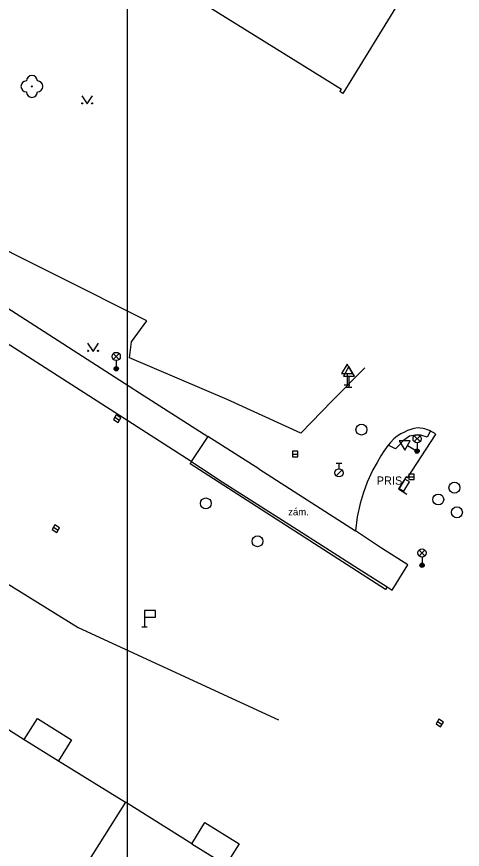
# Model space of a CAD drawing. Extents: x -598341 to -594502, y -1162301 to -1161406.
# Drawn here: x -594544 to -594503.3, y -1161636.7 to -1161560.7 of the extents above; entities that cross this region are included whole.
import ezdxf

# ---------------------------------------------------------------- set-up
doc = ezdxf.new("R2010")
doc.units = 0
for name, color, linetype in [('OKRAJ', 7, 'Continuous'), ('Vrstva 10', 7, 'Continuous'), ('Vrstva 11', 7, 'Continuous'), ('Vrstva 22', 7, 'Continuous'), ('Vrstva 24', 7, 'Continuous'), ('Vrstva 27', 7, 'Continuous'), ('Vrstva 28', 7, 'Continuous'), ('Vrstva 33', 7, 'Continuous'), ('Vrstva 34', 7, 'Continuous'), ('Vrstva 36', 7, 'Continuous'), ('Vrstva 40', 7, 'Continuous'), ('Vrstva 41', 7, 'Continuous'), ('Vrstva 5', 7, 'Continuous'), ('Vrstva 7', 7, 'Continuous')]:
    doc.layers.add(name, color=color, linetype=linetype)

msp = doc.modelspace()

# ---------------------------------------------------------------- linework, layer by layer
at = {"layer": 'OKRAJ'}
msp.add_line((-594533.893, -1161428.479), (-594533.893, -1161998.719), dxfattribs=at)
at = {"layer": 'Vrstva 10'}
for points in [[(-594528.05, -1161601.28), (-594535.02, -1161596.81), (-594567.19, -1161576.21)], [(-594506.22, -1161598.49), (-594506.4, -1161598.41), (-594506.57, -1161598.35), (-594506.73, -1161598.3), (-594506.88, -1161598.26), (-594507.14, -1161598.23), (-594507.32, -1161598.21), (-594507.73, -1161598.28), (-594508, -1161598.36), (-594508.31, -1161598.46), (-594508.59, -1161598.59), (-594508.91, -1161598.75), (-594509.24, -1161598.98), (-594509.55, -1161599.22), (-594509.87, -1161599.55), (-594510.07, -1161599.8)], [(-594526.53, -1161598.99), (-594528.05, -1161601.28)], [(-594521.87, -1161601.96), (-594526.53, -1161598.99)], [(-594508.3, -1161602.76), (-594505.74, -1161598.86), (-594505.71, -1161598.82)], [(-594505.71, -1161598.82), (-594505.85, -1161598.71), (-594505.97, -1161598.63), (-594506.14, -1161598.53), (-594506.22, -1161598.49)], [(-594510.07, -1161599.8), (-594510.46, -1161600.34), (-594510.73, -1161600.75)], [(-594510.73, -1161600.75), (-594511.09, -1161601.36), (-594511.47, -1161602.05), (-594511.99, -1161603.16), (-594512.37, -1161604.2), (-594512.63, -1161605.11), (-594512.89, -1161606.33), (-594513.05, -1161607.62)], [(-594510.67, -1161609.19), (-594513.05, -1161607.62)], [(-594508.27, -1161610.71), (-594510.67, -1161609.19)], [(-594509.7, -1161613.02), (-594508.27, -1161610.71)]]:
    msp.add_lwpolyline(points, dxfattribs=at)
at = {"layer": 'Vrstva 11'}
for p, q in [((-594566.8, -1161573.19), (-594533.3, -1161594.68)), ((-594577.54, -1161592.21), (-594538.38, -1161616.43)), ((-594533.3, -1161594.68), (-594533.11, -1161594.8)), ((-594533.11, -1161594.8), (-594526.53, -1161598.99)), ((-594521.87, -1161601.96), (-594513.05, -1161607.62)), ((-594538.38, -1161616.43), (-594520.09, -1161624.87)), ((-594543.29, -1161626.65), (-594540.16, -1161628.59)), ((-594528, -1161636.16), (-594524.89, -1161638.1))]:
    msp.add_line(p, q, dxfattribs=at)
for points in [[(-594532.12, -1161588.45), (-594548.57, -1161580.21), (-594557.32, -1161577.11), (-594564.61, -1161573.05), (-594572.94, -1161566.83), (-594542.12, -1161534.77)], [(-594506.22, -1161598.49), (-594506.51, -1161599.05), (-594507.09, -1161598.89), (-594507.59, -1161598.88), (-594508.12, -1161598.97), (-594508.67, -1161599.37), (-594509.04, -1161599.76), (-594509.4, -1161600.14), (-594510.07, -1161599.8)], [(-594510.17, -1161612.72), (-594510.32, -1161612.96), (-594528.14, -1161601.51), (-594528.01, -1161601.31)], [(-594528.05, -1161601.28), (-594528.01, -1161601.31)], [(-594528.01, -1161601.31), (-594526.41, -1161602.36), (-594525.56, -1161602.91), (-594518.73, -1161607.26), (-594512.81, -1161611.04), (-594510.17, -1161612.72)], [(-594508.3, -1161602.76), (-594508.43, -1161602.68), (-594509.14, -1161603.77), (-594508.37, -1161604.26)], [(-594510.17, -1161612.72), (-594509.7, -1161613.02)]]:
    msp.add_lwpolyline(points, dxfattribs=at)
at = {"layer": 'Vrstva 22'}
msp.add_circle((-594542.6, -1161567.05), 0.05, dxfattribs=at)
for centre, start, end in [((-594542.6, -1161566.55), 0, 180), ((-594543.1, -1161567.05), 90, 270), ((-594542.1, -1161567.05), 270, 90), ((-594542.6, -1161567.55), 180, 0)]:
    msp.add_arc(centre, 0.5, start, end, dxfattribs=at)
at = {"layer": 'Vrstva 24'}
msp.add_lwpolyline([(-594508.644, -1161603.997), (-594508.113, -1161603.15), (-594508.536, -1161602.884), (-594509.068, -1161603.731)], close=True, dxfattribs=at)
at = {"layer": 'Vrstva 27'}
for p, q in [((-594535.025, -1161597.243), (-594534.595, -1161597.497)), ((-594518.81, -1161600.6), (-594518.31, -1161600.6)), ((-594508.19, -1161602.68), (-594507.69, -1161602.68)), ((-594540.623, -1161607.28), (-594540.197, -1161607.54)), ((-594505.571, -1161625.006), (-594505.149, -1161625.274))]:
    msp.add_line(p, q, dxfattribs=at)
for points in [[(-594535.152, -1161597.458), (-594534.722, -1161597.712), (-594534.468, -1161597.282), (-594534.898, -1161597.028)], [(-594518.81, -1161600.85), (-594518.31, -1161600.85), (-594518.31, -1161600.35), (-594518.81, -1161600.35)], [(-594508.19, -1161602.93), (-594507.69, -1161602.93), (-594507.69, -1161602.43), (-594508.19, -1161602.43)], [(-594540.754, -1161607.493), (-594540.327, -1161607.754), (-594540.066, -1161607.327), (-594540.493, -1161607.066)], [(-594505.705, -1161625.218), (-594505.282, -1161625.485), (-594505.015, -1161625.062), (-594505.438, -1161624.795)]]:
    msp.add_lwpolyline(points, close=True, dxfattribs=at)
for centre in [(-594512.51, -1161598.37), (-594504.02, -1161603.67), (-594505.5, -1161604.75), (-594526.72, -1161605.11), (-594503.8, -1161605.92), (-594522, -1161608.56)]:
    msp.add_circle(centre, 0.5, dxfattribs=at)
at = {"layer": 'Vrstva 28'}
for p, q in [((-594514.81, -1161601.445), (-594514.31, -1161601.445)), ((-594514.56, -1161601.945), (-594514.56, -1161601.445)), ((-594514.818, -1161602.592), (-594514.288, -1161602.062))]:
    msp.add_line(p, q, dxfattribs=at)
msp.add_circle((-594514.56, -1161602.32), 0.375, dxfattribs=at)
at = {"layer": 'Vrstva 33'}
for p, q in [((-594535.165, -1161591.96), (-594534.635, -1161591.43)), ((-594535.165, -1161591.43), (-594534.635, -1161591.96)), ((-594534.9, -1161592.07), (-594534.9, -1161592.82)), ((-594507.695, -1161599.47), (-594507.165, -1161598.94)), ((-594507.695, -1161598.94), (-594507.165, -1161599.47)), ((-594507.43, -1161599.58), (-594507.43, -1161600.33)), ((-594507.245, -1161609.89), (-594506.715, -1161609.36)), ((-594507.245, -1161609.36), (-594506.715, -1161609.89)), ((-594506.98, -1161610), (-594506.98, -1161610.75))]:
    msp.add_line(p, q, dxfattribs=at)
for centre, radius in [((-594534.9, -1161591.695), 0.375), ((-594534.9, -1161592.82), 0.2), ((-594534.9, -1161592.82), 0.145), ((-594534.9, -1161592.82), 0.0876), ((-594507.43, -1161599.205), 0.375), ((-594507.43, -1161600.33), 0.2), ((-594507.43, -1161600.33), 0.145), ((-594507.43, -1161600.33), 0.0876), ((-594506.98, -1161609.625), 0.375), ((-594506.98, -1161610.75), 0.2), ((-594506.98, -1161610.75), 0.145), ((-594506.98, -1161610.75), 0.0876)]:
    msp.add_circle(centre, radius, dxfattribs=at)
at = {"layer": 'Vrstva 34'}
for p, q in [((-594513.83, -1161593.262), (-594513.83, -1161594.28)), ((-594513.65, -1161593.482), (-594513.65, -1161594.5)), ((-594514.08, -1161594.28), (-594513.58, -1161594.28)), ((-594513.9, -1161594.5), (-594513.4, -1161594.5)), ((-594508.31, -1161599.819), (-594507.43, -1161600.33)), ((-594507.555, -1161600.546), (-594507.304, -1161600.114)), ((-594532.31, -1161615.48), (-594532.31, -1161616.38)), ((-594532.56, -1161616.38), (-594532.06, -1161616.38))]:
    msp.add_line(p, q, dxfattribs=at)
for points in [[(-594514.33, -1161593.262), (-594513.33, -1161593.262), (-594513.83, -1161592.396)], [(-594514.15, -1161593.482), (-594513.15, -1161593.482), (-594513.65, -1161592.616)], [(-594508.562, -1161600.251), (-594508.059, -1161599.386), (-594509.059, -1161599.385)], [(-594532.31, -1161615.48), (-594531.31, -1161615.48), (-594531.31, -1161614.88), (-594532.31, -1161614.88)]]:
    msp.add_lwpolyline(points, close=True, dxfattribs=at)
at = {"layer": 'Vrstva 36'}
for points in [[(-594538.05, -1161567.9), (-594537.55, -1161568.65), (-594537.05, -1161567.9)], [(-594537.51, -1161590.48), (-594537.01, -1161591.23), (-594536.51, -1161590.48)]]:
    msp.add_lwpolyline(points, dxfattribs=at)
for centre in [(-594538, -1161568.6), (-594537.101, -1161568.6), (-594537.46, -1161591.18), (-594536.561, -1161591.18)]:
    msp.add_circle(centre, 0.05, dxfattribs=at)
at = {"layer": 'Vrstva 5'}
for p, q in [((-594508.04, -1161557.62), (-594514.2, -1161567.7)), ((-594514.34, -1161567.32), (-594527.34, -1161559.28)), ((-594514.47, -1161567.53), (-594514.34, -1161567.32)), ((-594514.2, -1161567.7), (-594514.47, -1161567.53)), ((-594549.59, -1161622.68), (-594543.29, -1161626.65)), ((-594543.29, -1161626.65), (-594542.09, -1161624.73)), ((-594542.09, -1161624.73), (-594538.97, -1161626.67)), ((-594538.97, -1161626.67), (-594540.16, -1161628.59)), ((-594540.16, -1161628.59), (-594534.06, -1161632.36)), ((-594534.06, -1161632.36), (-594539.99, -1161641.78)), ((-594528, -1161636.16), (-594534.06, -1161632.36)), ((-594528, -1161636.16), (-594526.8, -1161634.23)), ((-594526.8, -1161634.23), (-594523.68, -1161636.17)), ((-594523.68, -1161636.17), (-594524.89, -1161638.1))]:
    msp.add_line(p, q, dxfattribs=at)
at = {"layer": 'Vrstva 7'}
for p, q in [((-594533.51, -1161590.35), (-594532.12, -1161588.45)), ((-594512.2, -1161592.73), (-594515.18, -1161595.76))]:
    msp.add_line(p, q, dxfattribs=at)
msp.add_lwpolyline([(-594515.18, -1161595.76), (-594518.05, -1161598.71), (-594524.76, -1161595.63), (-594533.68, -1161591.82), (-594533.51, -1161590.35)], dxfattribs=at)

# ---------------------------------------------------------------- texts
at = {"layer": 'Vrstva 40'}
msp.add_text('zám.', height=0.65, dxfattribs=at).set_placement((-594519.2, -1161606.2))
at = {"layer": 'Vrstva 41'}
msp.add_text('PRIS', height=0.75, dxfattribs=at).set_placement((-594511.12, -1161603.4))

doc.saveas('drawing.dxf')
